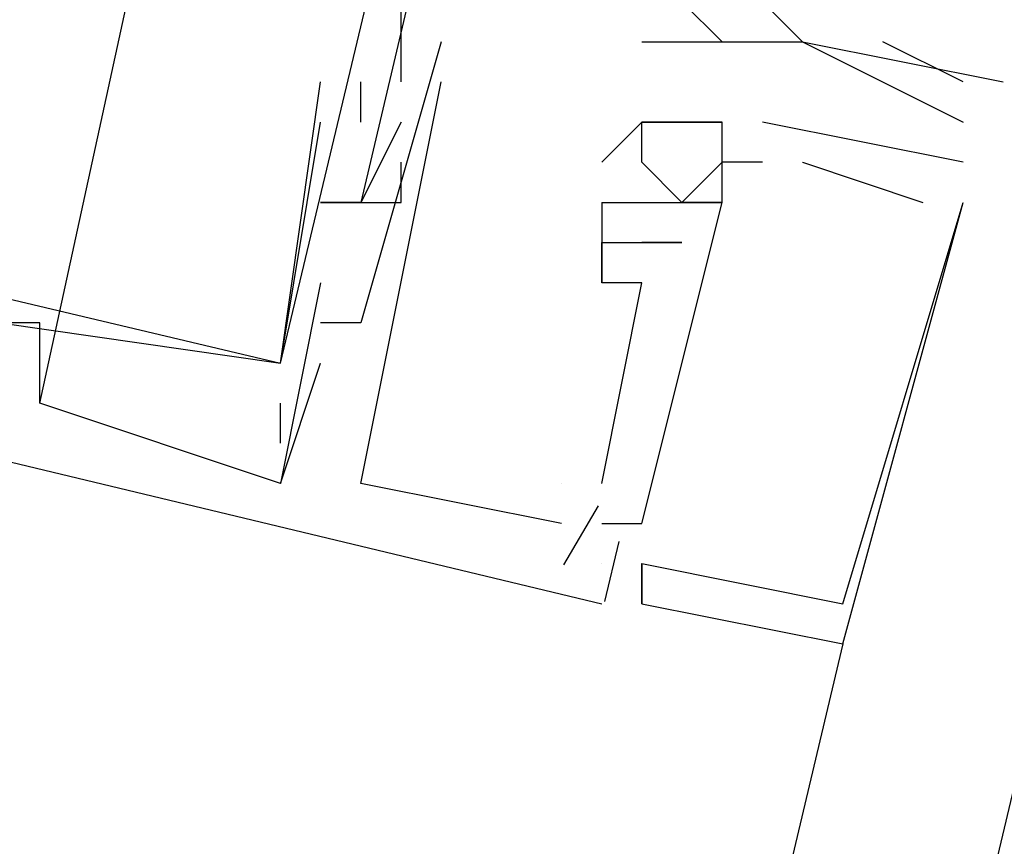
# Model space of a CAD drawing. Header units: feet. Extents: x -79 to 198, y -22 to 181.
# Tile 513 of 656: x 121.393 to 121.72, y 90.564 to 90.839. Entities that reach past the tile are written whole.
import ezdxf

# ---------------------------------------------------------------- set-up
doc = ezdxf.new("R2010")
doc.units = ezdxf.units.FT
doc.layers.add('A-LINEA', color=7, linetype='CONTINUOUS')

msp = doc.modelspace()

# ---------------------------------------------------------------- linework, layer by layer
at = {"layer": 'A-LINEA'}
for p, q in [((121.4, 90.7111), (121.4667, 91.0178)), ((121.4, 90.7111), (121.4667, 91.0178)), ((121.4, 90.7111), (121.4667, 91.0178)), ((121.4, 90.7111), (121.4667, 91.0178)), ((121.4, 90.7111), (121.4667, 91.0178)), ((121.4, 90.7111), (121.4667, 91.0178)), ((121.48, 90.7244), (121.5467, 91.0044)), ((121.48, 90.7244), (121.5467, 91.0044)), ((121.48, 90.7244), (121.5467, 91.0044)), ((121.48, 90.7244), (121.5467, 91.0044)), ((121.48, 90.7244), (121.5467, 91.0044)), ((121.48, 90.7244), (121.5467, 91.0044)), ((121.52, 90.8178), (121.52, 90.8578)), ((121.52, 90.8178), (121.52, 90.8578)), ((121.52, 90.8178), (121.52, 90.8578)), ((121.52, 90.8178), (121.52, 90.8578)), ((121.52, 90.8178), (121.52, 90.8578)), ((121.52, 90.8178), (121.52, 90.8578)), ((121.5333, 90.8311), (121.5333, 90.8311)), ((121.5333, 90.8311), (121.5333, 90.8311)), ((121.5333, 90.8311), (121.5333, 90.8311)), ((121.5333, 90.8311), (121.5333, 90.8311)), ((121.5333, 90.8311), (121.5333, 90.8311)), ((121.5333, 90.8311), (121.5333, 90.8311)), ((121.6, 90.8311), (121.6, 90.8311)), ((121.6, 90.8311), (121.6, 90.8311)), ((121.6133, 90.8311), (121.6133, 90.8311)), ((121.6133, 90.8311), (121.6133, 90.8311)), ((121.6267, 90.8311), (121.6267, 90.8311)), ((121.6267, 90.8311), (121.6267, 90.8311)), ((121.64, 90.8311), (121.64, 90.8311)), ((121.64, 90.8311), (121.64, 90.8311)), ((121.6533, 90.8311), (121.6533, 90.8311)), ((121.6533, 90.8311), (121.6533, 90.8311)), ((121.6533, 90.8311), (121.6533, 90.8311)), ((121.6533, 90.8311), (121.6533, 90.8311)), ((121.6533, 90.8311), (121.6533, 90.8311)), ((121.6533, 90.8311), (121.6533, 90.8311)), ((121.4933, 90.8178), (121.4933, 90.8178)), ((121.4933, 90.8178), (121.4933, 90.8178)), ((121.4933, 90.8178), (121.4933, 90.8178)), ((121.4933, 90.8178), (121.4933, 90.8178)), ((121.4933, 90.8178), (121.4933, 90.8178)), ((121.4933, 90.8178), (121.4933, 90.8178)), ((121.5067, 90.8044), (121.5067, 90.8178)), ((121.5067, 90.8178), (121.5067, 90.8178)), ((121.5067, 90.8044), (121.5067, 90.8178)), ((121.5067, 90.8178), (121.5067, 90.8178)), ((121.5067, 90.8044), (121.5067, 90.8178)), ((121.5067, 90.8178), (121.5067, 90.8178)), ((121.5067, 90.8044), (121.5067, 90.8178)), ((121.5067, 90.8178), (121.5067, 90.8178)), ((121.5067, 90.8044), (121.5067, 90.8178)), ((121.5067, 90.8178), (121.5067, 90.8178)), ((121.5067, 90.8044), (121.5067, 90.8178)), ((121.5067, 90.8178), (121.5067, 90.8178)), ((121.52, 90.8178), (121.52, 90.8178)), ((121.52, 90.8178), (121.52, 90.8178)), ((121.52, 90.8178), (121.52, 90.8178)), ((121.52, 90.8178), (121.52, 90.8178)), ((121.52, 90.8178), (121.52, 90.8178)), ((121.52, 90.8178), (121.52, 90.8178)), ((121.5333, 90.8178), (121.5333, 90.8178)), ((121.5333, 90.8178), (121.5333, 90.8178)), ((121.5333, 90.8178), (121.5333, 90.8178)), ((121.5333, 90.8178), (121.5333, 90.8178)), ((121.5333, 90.8178), (121.5333, 90.8178)), ((121.5333, 90.8178), (121.5333, 90.8178)), ((121.72, 90.8178), (121.72, 90.8178)), ((121.72, 90.8178), (121.72, 90.8178)), ((121.48, 90.7244), (121.4933, 90.8044)), ((121.48, 90.7244), (121.4933, 90.8044)), ((121.48, 90.7244), (121.4933, 90.8044)), ((121.48, 90.7244), (121.4933, 90.8044)), ((121.48, 90.7244), (121.4933, 90.8044)), ((121.48, 90.7244), (121.4933, 90.8044)), ((121.4933, 90.8044), (121.4933, 90.8044)), ((121.4933, 90.8044), (121.4933, 90.8044)), ((121.4933, 90.8044), (121.4933, 90.8044)), ((121.4933, 90.8044), (121.4933, 90.8044)), ((121.4933, 90.8044), (121.4933, 90.8044)), ((121.4933, 90.8044), (121.4933, 90.8044)), ((121.5067, 90.8044), (121.5067, 90.8044)), ((121.5067, 90.8044), (121.5067, 90.8044)), ((121.5067, 90.8044), (121.5067, 90.8044)), ((121.5067, 90.8044), (121.5067, 90.8044)), ((121.5067, 90.8044), (121.5067, 90.8044)), ((121.5067, 90.8044), (121.5067, 90.8044)), ((121.52, 90.8044), (121.52, 90.8044)), ((121.52, 90.8044), (121.52, 90.8044)), ((121.52, 90.8044), (121.52, 90.8044)), ((121.52, 90.8044), (121.52, 90.8044)), ((121.52, 90.8044), (121.52, 90.8044)), ((121.52, 90.8044), (121.52, 90.8044)), ((121.6, 90.8044), (121.6, 90.8044)), ((121.6, 90.8044), (121.6, 90.8044)), ((121.6, 90.8044), (121.6, 90.8044)), ((121.6, 90.8044), (121.6, 90.8044)), ((121.6, 90.8044), (121.6, 90.8044)), ((121.6, 90.8044), (121.6, 90.8044)), ((121.6, 90.8044), (121.6, 90.8044)), ((121.6, 90.8044), (121.6, 90.8044)), ((121.6, 90.8044), (121.6, 90.8044)), ((121.6, 90.8044), (121.6, 90.8044)), ((121.6, 90.8044), (121.6, 90.8044)), ((121.6, 90.8044), (121.6, 90.8044)), ((121.6133, 90.8044), (121.6133, 90.8044)), ((121.6133, 90.8044), (121.6133, 90.8044)), ((121.6133, 90.8044), (121.6133, 90.8044)), ((121.6133, 90.8044), (121.6133, 90.8044)), ((121.6133, 90.8044), (121.6133, 90.8044)), ((121.6133, 90.8044), (121.6133, 90.8044)), ((121.6267, 90.8044), (121.6267, 90.8044)), ((121.6267, 90.8044), (121.6267, 90.8044)), ((121.6267, 90.8044), (121.6267, 90.8044)), ((121.6267, 90.8044), (121.6267, 90.8044)), ((121.6267, 90.8044), (121.6267, 90.8044)), ((121.6267, 90.8044), (121.6267, 90.8044)), ((121.6267, 90.8044), (121.6267, 90.8044)), ((121.6267, 90.8044), (121.6267, 90.8044)), ((121.6267, 90.8044), (121.6267, 90.8044)), ((121.6267, 90.8044), (121.6267, 90.8044)), ((121.6267, 90.8044), (121.6267, 90.8044)), ((121.6267, 90.8044), (121.6267, 90.8044)), ((121.7067, 90.7911), (121.64, 90.8044)), ((121.64, 90.8044), (121.64, 90.8044)), ((121.64, 90.8044), (121.64, 90.8044)), ((121.7067, 90.7911), (121.64, 90.8044)), ((121.64, 90.8044), (121.64, 90.8044)), ((121.64, 90.8044), (121.64, 90.8044)), ((121.7067, 90.7911), (121.64, 90.8044)), ((121.64, 90.8044), (121.64, 90.8044)), ((121.64, 90.8044), (121.64, 90.8044)), ((121.7067, 90.7911), (121.64, 90.8044)), ((121.64, 90.8044), (121.64, 90.8044)), ((121.64, 90.8044), (121.64, 90.8044)), ((121.7067, 90.7911), (121.64, 90.8044)), ((121.64, 90.8044), (121.64, 90.8044)), ((121.64, 90.8044), (121.64, 90.8044)), ((121.7067, 90.7911), (121.64, 90.8044)), ((121.64, 90.8044), (121.64, 90.8044)), ((121.64, 90.8044), (121.64, 90.8044)), ((121.7067, 90.8044), (121.7067, 90.8044)), ((121.7067, 90.8044), (121.7067, 90.8044)), ((121.52, 90.7911), (121.52, 90.7911)), ((121.52, 90.7911), (121.52, 90.7911)), ((121.52, 90.7911), (121.52, 90.7911)), ((121.52, 90.7911), (121.52, 90.7911)), ((121.52, 90.7911), (121.52, 90.7911)), ((121.52, 90.7911), (121.52, 90.7911)), ((121.5867, 90.7911), (121.5867, 90.7911)), ((121.5867, 90.7911), (121.5867, 90.7911)), ((121.5867, 90.7911), (121.5867, 90.7911)), ((121.5867, 90.7911), (121.5867, 90.7911)), ((121.5867, 90.7911), (121.5867, 90.7911)), ((121.5867, 90.7911), (121.5867, 90.7911)), ((121.6, 90.7911), (121.6, 90.7911)), ((121.6, 90.7911), (121.6, 90.7911)), ((121.6, 90.7911), (121.6, 90.7911)), ((121.6, 90.7911), (121.6, 90.7911)), ((121.6, 90.7911), (121.6, 90.7911)), ((121.6, 90.7911), (121.6, 90.7911)), ((121.6267, 90.7911), (121.6267, 90.7911)), ((121.6267, 90.7911), (121.6267, 90.7911)), ((121.6267, 90.7911), (121.6267, 90.7911)), ((121.6267, 90.7911), (121.6267, 90.7911)), ((121.6267, 90.7911), (121.6267, 90.7911)), ((121.6267, 90.7911), (121.6267, 90.7911)), ((121.6267, 90.7911), (121.6267, 90.7911)), ((121.6267, 90.7911), (121.6267, 90.7911)), ((121.6267, 90.7911), (121.6267, 90.7911)), ((121.6267, 90.7911), (121.6267, 90.7911)), ((121.6267, 90.7911), (121.6267, 90.7911)), ((121.6267, 90.7911), (121.6267, 90.7911)), ((121.64, 90.7911), (121.64, 90.7911)), ((121.64, 90.7911), (121.64, 90.7911)), ((121.64, 90.7911), (121.64, 90.7911)), ((121.64, 90.7911), (121.64, 90.7911)), ((121.64, 90.7911), (121.64, 90.7911)), ((121.64, 90.7911), (121.64, 90.7911)), ((121.64, 90.7911), (121.64, 90.7911)), ((121.64, 90.7911), (121.64, 90.7911)), ((121.64, 90.7911), (121.64, 90.7911)), ((121.64, 90.7911), (121.64, 90.7911)), ((121.64, 90.7911), (121.64, 90.7911)), ((121.64, 90.7911), (121.64, 90.7911)), ((121.64, 90.7911), (121.64, 90.7911)), ((121.64, 90.7911), (121.64, 90.7911)), ((121.64, 90.7911), (121.64, 90.7911)), ((121.64, 90.7911), (121.64, 90.7911)), ((121.64, 90.7911), (121.64, 90.7911)), ((121.64, 90.7911), (121.64, 90.7911)), ((121.6533, 90.7911), (121.6533, 90.7911)), ((121.6533, 90.7911), (121.6533, 90.7911)), ((121.6533, 90.7911), (121.6533, 90.7911)), ((121.6533, 90.7911), (121.6533, 90.7911)), ((121.6533, 90.7911), (121.6533, 90.7911)), ((121.6533, 90.7911), (121.6533, 90.7911)), ((121.7067, 90.7911), (121.7067, 90.7911)), ((121.7067, 90.7911), (121.7067, 90.7911)), ((121.7067, 90.7911), (121.7067, 90.7911)), ((121.7067, 90.7911), (121.7067, 90.7911)), ((121.7067, 90.7911), (121.7067, 90.7911)), ((121.7067, 90.7911), (121.7067, 90.7911)), ((121.4933, 90.7778), (121.4933, 90.7778)), ((121.4933, 90.7778), (121.4933, 90.7778)), ((121.4933, 90.7778), (121.4933, 90.7778)), ((121.4933, 90.7778), (121.4933, 90.7778)), ((121.4933, 90.7778), (121.4933, 90.7778)), ((121.4933, 90.7778), (121.4933, 90.7778)), ((121.5067, 90.7778), (121.5067, 90.7778)), ((121.5067, 90.7778), (121.5067, 90.7778)), ((121.5067, 90.7778), (121.5067, 90.7778)), ((121.5067, 90.7778), (121.5067, 90.7778)), ((121.5067, 90.7778), (121.5067, 90.7778)), ((121.5067, 90.7778), (121.5067, 90.7778)), ((121.5067, 90.7778), (121.5067, 90.7778)), ((121.5067, 90.7778), (121.5067, 90.7778)), ((121.5067, 90.7778), (121.5067, 90.7778)), ((121.5067, 90.7778), (121.5067, 90.7778)), ((121.5067, 90.7778), (121.5067, 90.7778)), ((121.5067, 90.7778), (121.5067, 90.7778)), ((121.5067, 90.7778), (121.5067, 90.7778)), ((121.5067, 90.7778), (121.5067, 90.7778)), ((121.5067, 90.7778), (121.5067, 90.7778)), ((121.5067, 90.7778), (121.5067, 90.7778)), ((121.5067, 90.7778), (121.5067, 90.7778)), ((121.5067, 90.7778), (121.5067, 90.7778)), ((121.52, 90.7778), (121.52, 90.7778)), ((121.52, 90.7778), (121.52, 90.7778)), ((121.52, 90.7778), (121.52, 90.7778)), ((121.52, 90.7778), (121.52, 90.7778)), ((121.52, 90.7778), (121.52, 90.7778)), ((121.52, 90.7778), (121.52, 90.7778)), ((121.52, 90.7778), (121.52, 90.7778)), ((121.52, 90.7778), (121.52, 90.7778)), ((121.52, 90.7778), (121.52, 90.7778)), ((121.52, 90.7778), (121.52, 90.7778)), ((121.52, 90.7778), (121.52, 90.7778)), ((121.52, 90.7778), (121.52, 90.7778)), ((121.5867, 90.7778), (121.5867, 90.7511)), ((121.5867, 90.7778), (121.5867, 90.7778)), ((121.5867, 90.7778), (121.5867, 90.7778)), ((121.5867, 90.7778), (121.5867, 90.7511)), ((121.5867, 90.7778), (121.5867, 90.7778)), ((121.5867, 90.7778), (121.5867, 90.7778)), ((121.5867, 90.7778), (121.5867, 90.7511)), ((121.5867, 90.7778), (121.5867, 90.7778)), ((121.5867, 90.7778), (121.5867, 90.7778)), ((121.5867, 90.7778), (121.5867, 90.7511)), ((121.5867, 90.7778), (121.5867, 90.7778)), ((121.5867, 90.7778), (121.5867, 90.7778)), ((121.5867, 90.7778), (121.5867, 90.7511)), ((121.5867, 90.7778), (121.5867, 90.7778)), ((121.5867, 90.7778), (121.5867, 90.7778)), ((121.5867, 90.7778), (121.5867, 90.7511)), ((121.5867, 90.7778), (121.5867, 90.7778)), ((121.5867, 90.7778), (121.5867, 90.7778)), ((121.6, 90.7778), (121.6, 90.7778)), ((121.6, 90.7778), (121.6, 90.7778)), ((121.6, 90.7778), (121.6, 90.7778)), ((121.6, 90.7778), (121.6, 90.7778)), ((121.6, 90.7778), (121.6, 90.7778)), ((121.6, 90.7778), (121.6, 90.7778)), ((121.6, 90.7778), (121.6, 90.7778)), ((121.6, 90.7778), (121.6, 90.7778)), ((121.6, 90.7778), (121.6, 90.7778)), ((121.6, 90.7778), (121.6, 90.7778)), ((121.6, 90.7778), (121.6, 90.7778)), ((121.6, 90.7778), (121.6, 90.7778)), ((121.6, 90.7778), (121.6, 90.7778)), ((121.6, 90.7778), (121.6, 90.7778)), ((121.6, 90.7778), (121.6, 90.7778)), ((121.6, 90.7778), (121.6, 90.7778)), ((121.6, 90.7778), (121.6, 90.7778)), ((121.6, 90.7778), (121.6, 90.7778)), ((121.6133, 90.7778), (121.6133, 90.7778)), ((121.6133, 90.7778), (121.6133, 90.7778)), ((121.6133, 90.7778), (121.6133, 90.7778)), ((121.6133, 90.7778), (121.6133, 90.7778)), ((121.6133, 90.7778), (121.6133, 90.7778)), ((121.6133, 90.7778), (121.6133, 90.7778)), ((121.6133, 90.7778), (121.6133, 90.7778)), ((121.6133, 90.7778), (121.6133, 90.7778)), ((121.6133, 90.7778), (121.6133, 90.7778)), ((121.6133, 90.7778), (121.6133, 90.7778)), ((121.6133, 90.7778), (121.6133, 90.7778)), ((121.6133, 90.7778), (121.6133, 90.7778)), ((121.6133, 90.7778), (121.6133, 90.7778)), ((121.6133, 90.7778), (121.6133, 90.7778)), ((121.6133, 90.7778), (121.6133, 90.7778)), ((121.6133, 90.7778), (121.6133, 90.7778)), ((121.6133, 90.7778), (121.6133, 90.7778)), ((121.6133, 90.7778), (121.6133, 90.7778)), ((121.6267, 90.7778), (121.6267, 90.7778)), ((121.6267, 90.7778), (121.6267, 90.7778)), ((121.6267, 90.7778), (121.6267, 90.7778)), ((121.6267, 90.7778), (121.6267, 90.7778)), ((121.6267, 90.7778), (121.6267, 90.7778)), ((121.6267, 90.7778), (121.6267, 90.7778)), ((121.6267, 90.7778), (121.6267, 90.7778)), ((121.6267, 90.7778), (121.6267, 90.7778)), ((121.6267, 90.7778), (121.6267, 90.7778)), ((121.6267, 90.7778), (121.6267, 90.7778)), ((121.6267, 90.7778), (121.6267, 90.7778)), ((121.6267, 90.7778), (121.6267, 90.7778)), ((121.6933, 90.7778), (121.6933, 90.7778)), ((121.6933, 90.7778), (121.6933, 90.7778)), ((121.6933, 90.7778), (121.6933, 90.7778)), ((121.6933, 90.7778), (121.6933, 90.7778)), ((121.6933, 90.7778), (121.6933, 90.7778)), ((121.6933, 90.7778), (121.6933, 90.7778)), ((121.7067, 90.7778), (121.7067, 90.7778)), ((121.7067, 90.7778), (121.7067, 90.7778)), ((121.7067, 90.7778), (121.7067, 90.7778)), ((121.7067, 90.7778), (121.7067, 90.7778)), ((121.7067, 90.7778), (121.7067, 90.7778)), ((121.7067, 90.7778), (121.7067, 90.7778)), ((121.7067, 90.7778), (121.7067, 90.7778)), ((121.7067, 90.7778), (121.7067, 90.7778)), ((121.7067, 90.7778), (121.7067, 90.7778)), ((121.7067, 90.7778), (121.7067, 90.7778)), ((121.7067, 90.7778), (121.7067, 90.7778)), ((121.7067, 90.7778), (121.7067, 90.7778)), ((121.5867, 90.7644), (121.6, 90.7644)), ((121.5867, 90.7644), (121.5867, 90.7644)), ((121.5867, 90.7644), (121.5867, 90.7644)), ((121.5867, 90.7644), (121.6, 90.7644)), ((121.5867, 90.7644), (121.5867, 90.7644)), ((121.5867, 90.7644), (121.5867, 90.7644)), ((121.5867, 90.7644), (121.6, 90.7644)), ((121.5867, 90.7644), (121.5867, 90.7644)), ((121.5867, 90.7644), (121.5867, 90.7644)), ((121.5867, 90.7644), (121.6, 90.7644)), ((121.5867, 90.7644), (121.5867, 90.7644)), ((121.5867, 90.7644), (121.5867, 90.7644)), ((121.5867, 90.7644), (121.6, 90.7644)), ((121.5867, 90.7644), (121.5867, 90.7644)), ((121.5867, 90.7644), (121.5867, 90.7644)), ((121.5867, 90.7644), (121.6, 90.7644)), ((121.5867, 90.7644), (121.5867, 90.7644)), ((121.5867, 90.7644), (121.5867, 90.7644)), ((121.6, 90.7644), (121.6, 90.7644)), ((121.6, 90.7644), (121.6, 90.7644)), ((121.6, 90.7644), (121.6, 90.7644)), ((121.6, 90.7644), (121.6, 90.7644)), ((121.6, 90.7644), (121.6, 90.7644)), ((121.6, 90.7644), (121.6, 90.7644)), ((121.6, 90.7644), (121.6, 90.7644)), ((121.6, 90.7644), (121.6, 90.7644)), ((121.6, 90.7644), (121.6, 90.7644)), ((121.6, 90.7644), (121.6, 90.7644)), ((121.6, 90.7644), (121.6, 90.7644)), ((121.6, 90.7644), (121.6, 90.7644)), ((121.6, 90.7644), (121.6, 90.7644)), ((121.6, 90.7644), (121.6, 90.7644)), ((121.6, 90.7644), (121.6, 90.7644)), ((121.6, 90.7644), (121.6, 90.7644)), ((121.6, 90.7644), (121.6, 90.7644)), ((121.6, 90.7644), (121.6, 90.7644)), ((121.6, 90.7644), (121.6, 90.7644)), ((121.6, 90.7644), (121.6, 90.7644)), ((121.6, 90.7644), (121.6, 90.7644)), ((121.6, 90.7644), (121.6, 90.7644)), ((121.6, 90.7644), (121.6, 90.7644)), ((121.6, 90.7644), (121.6, 90.7644)), ((121.6133, 90.7644), (121.6133, 90.7644)), ((121.6133, 90.7644), (121.6133, 90.7644)), ((121.6133, 90.7644), (121.6133, 90.7644)), ((121.6133, 90.7644), (121.6133, 90.7644)), ((121.6133, 90.7644), (121.6133, 90.7644)), ((121.6133, 90.7644), (121.6133, 90.7644)), ((121.6133, 90.7644), (121.6133, 90.7644)), ((121.6133, 90.7644), (121.6133, 90.7644)), ((121.6133, 90.7644), (121.6133, 90.7644)), ((121.6133, 90.7644), (121.6133, 90.7644)), ((121.6133, 90.7644), (121.6133, 90.7644)), ((121.6133, 90.7644), (121.6133, 90.7644)), ((121.4933, 90.7511), (121.4933, 90.7511)), ((121.4933, 90.7511), (121.4933, 90.7511)), ((121.4933, 90.7511), (121.4933, 90.7511)), ((121.4933, 90.7511), (121.4933, 90.7511)), ((121.4933, 90.7511), (121.4933, 90.7511)), ((121.4933, 90.7511), (121.4933, 90.7511)), ((121.5867, 90.6844), (121.6, 90.7511)), ((121.5867, 90.7511), (121.5867, 90.7511)), ((121.5867, 90.7511), (121.5867, 90.7511)), ((121.5867, 90.6844), (121.6, 90.7511)), ((121.5867, 90.7511), (121.5867, 90.7511)), ((121.5867, 90.7511), (121.5867, 90.7511)), ((121.5867, 90.6844), (121.6, 90.7511)), ((121.5867, 90.7511), (121.5867, 90.7511)), ((121.5867, 90.7511), (121.5867, 90.7511)), ((121.5867, 90.6844), (121.6, 90.7511)), ((121.5867, 90.7511), (121.5867, 90.7511)), ((121.5867, 90.7511), (121.5867, 90.7511)), ((121.5867, 90.6844), (121.6, 90.7511)), ((121.5867, 90.7511), (121.5867, 90.7511)), ((121.5867, 90.7511), (121.5867, 90.7511)), ((121.5867, 90.6844), (121.6, 90.7511)), ((121.5867, 90.7511), (121.5867, 90.7511)), ((121.5867, 90.7511), (121.5867, 90.7511)), ((121.6, 90.7511), (121.6, 90.7511)), ((121.6, 90.7511), (121.6, 90.7511)), ((121.6, 90.7511), (121.6, 90.7511)), ((121.6, 90.7511), (121.6, 90.7511)), ((121.6, 90.7511), (121.6, 90.7511)), ((121.6, 90.7511), (121.6, 90.7511)), ((121.6, 90.7511), (121.6, 90.7511)), ((121.6, 90.7511), (121.6, 90.7511)), ((121.6, 90.7511), (121.6, 90.7511)), ((121.6, 90.7511), (121.6, 90.7511)), ((121.6, 90.7511), (121.6, 90.7511)), ((121.6, 90.7511), (121.6, 90.7511)), ((121.4, 90.7378), (121.4, 90.7378)), ((121.4, 90.7378), (121.4, 90.7378)), ((121.4, 90.7378), (121.4, 90.7378)), ((121.4, 90.7378), (121.4, 90.7378)), ((121.4, 90.7378), (121.4, 90.7378)), ((121.4, 90.7378), (121.4, 90.7378)), ((121.4933, 90.7378), (121.4933, 90.7378)), ((121.4933, 90.7378), (121.4933, 90.7378)), ((121.4933, 90.7378), (121.4933, 90.7378)), ((121.4933, 90.7378), (121.4933, 90.7378)), ((121.4933, 90.7378), (121.4933, 90.7378)), ((121.4933, 90.7378), (121.4933, 90.7378)), ((121.5067, 90.7378), (121.5067, 90.7378)), ((121.5067, 90.7378), (121.5067, 90.7378)), ((121.5067, 90.7378), (121.5067, 90.7378)), ((121.5067, 90.7378), (121.5067, 90.7378)), ((121.5067, 90.7378), (121.5067, 90.7378)), ((121.5067, 90.7378), (121.5067, 90.7378)), ((121.48, 90.6844), (121.4933, 90.7244)), ((121.48, 90.7244), (121.48, 90.7244)), ((121.48, 90.7244), (121.48, 90.7244)), ((121.48, 90.7244), (121.48, 90.7244)), ((121.48, 90.6844), (121.4933, 90.7244)), ((121.48, 90.7244), (121.48, 90.7244)), ((121.48, 90.7244), (121.48, 90.7244)), ((121.48, 90.7244), (121.48, 90.7244)), ((121.48, 90.6844), (121.4933, 90.7244)), ((121.48, 90.7244), (121.48, 90.7244)), ((121.48, 90.7244), (121.48, 90.7244)), ((121.48, 90.7244), (121.48, 90.7244)), ((121.48, 90.6844), (121.4933, 90.7244)), ((121.48, 90.7244), (121.48, 90.7244)), ((121.48, 90.7244), (121.48, 90.7244)), ((121.48, 90.7244), (121.48, 90.7244)), ((121.48, 90.6844), (121.4933, 90.7244)), ((121.48, 90.7244), (121.48, 90.7244)), ((121.48, 90.7244), (121.48, 90.7244)), ((121.48, 90.7244), (121.48, 90.7244)), ((121.48, 90.6844), (121.4933, 90.7244)), ((121.48, 90.7244), (121.48, 90.7244)), ((121.48, 90.7244), (121.48, 90.7244)), ((121.48, 90.7244), (121.48, 90.7244)), ((121.4933, 90.7244), (121.4933, 90.7244)), ((121.4933, 90.7244), (121.4933, 90.7244)), ((121.4933, 90.7244), (121.4933, 90.7244)), ((121.4933, 90.7244), (121.4933, 90.7244)), ((121.4933, 90.7244), (121.4933, 90.7244)), ((121.4933, 90.7244), (121.4933, 90.7244)), ((121.4, 90.7111), (121.4, 90.7111)), ((121.4, 90.7111), (121.4, 90.7111)), ((121.4, 90.7111), (121.4, 90.7111)), ((121.4, 90.7111), (121.4, 90.7111)), ((121.4, 90.7111), (121.4, 90.7111)), ((121.4, 90.7111), (121.4, 90.7111)), ((121.48, 90.6978), (121.48, 90.7111)), ((121.48, 90.7111), (121.48, 90.7111)), ((121.48, 90.6978), (121.48, 90.7111)), ((121.48, 90.7111), (121.48, 90.7111)), ((121.48, 90.6978), (121.48, 90.7111)), ((121.48, 90.7111), (121.48, 90.7111)), ((121.48, 90.6978), (121.48, 90.7111)), ((121.48, 90.7111), (121.48, 90.7111)), ((121.48, 90.6978), (121.48, 90.7111)), ((121.48, 90.7111), (121.48, 90.7111)), ((121.48, 90.6978), (121.48, 90.7111)), ((121.48, 90.7111), (121.48, 90.7111)), ((121.48, 90.6978), (121.48, 90.6978)), ((121.48, 90.6978), (121.48, 90.6978)), ((121.48, 90.6978), (121.48, 90.6978)), ((121.48, 90.6978), (121.48, 90.6978)), ((121.48, 90.6978), (121.48, 90.6978)), ((121.48, 90.6978), (121.48, 90.6978)), ((121.48, 90.6844), (121.48, 90.6844)), ((121.48, 90.6844), (121.48, 90.6844)), ((121.48, 90.6844), (121.48, 90.6844)), ((121.48, 90.6844), (121.48, 90.6844)), ((121.48, 90.6844), (121.48, 90.6844)), ((121.48, 90.6844), (121.48, 90.6844)), ((121.48, 90.6844), (121.48, 90.6844)), ((121.48, 90.6844), (121.48, 90.6844)), ((121.48, 90.6844), (121.48, 90.6844)), ((121.48, 90.6844), (121.48, 90.6844)), ((121.48, 90.6844), (121.48, 90.6844)), ((121.48, 90.6844), (121.48, 90.6844)), ((121.48, 90.6844), (121.48, 90.6844)), ((121.48, 90.6844), (121.48, 90.6844)), ((121.48, 90.6844), (121.48, 90.6844)), ((121.48, 90.6844), (121.48, 90.6844)), ((121.48, 90.6844), (121.48, 90.6844)), ((121.48, 90.6844), (121.48, 90.6844)), ((121.5067, 90.6844), (121.5067, 90.6844)), ((121.5067, 90.6844), (121.5067, 90.6844)), ((121.5067, 90.6844), (121.5067, 90.6844)), ((121.5067, 90.6844), (121.5067, 90.6844)), ((121.5067, 90.6844), (121.5067, 90.6844)), ((121.5067, 90.6844), (121.5067, 90.6844)), ((121.5733, 90.6844), (121.5733, 90.6844)), ((121.5733, 90.6844), (121.5733, 90.6844)), ((121.5733, 90.6844), (121.5733, 90.6844)), ((121.5733, 90.6844), (121.5733, 90.6844)), ((121.5733, 90.6844), (121.5733, 90.6844)), ((121.5733, 90.6844), (121.5733, 90.6844)), ((121.5733, 90.6844), (121.5733, 90.6844)), ((121.5733, 90.6844), (121.5733, 90.6844)), ((121.5733, 90.6844), (121.5733, 90.6844)), ((121.5733, 90.6844), (121.5733, 90.6844)), ((121.5733, 90.6844), (121.5733, 90.6844)), ((121.5733, 90.6844), (121.5733, 90.6844)), ((121.5867, 90.6844), (121.5867, 90.6844)), ((121.5867, 90.6844), (121.5867, 90.6844)), ((121.5867, 90.6844), (121.5867, 90.6844)), ((121.5867, 90.6844), (121.5867, 90.6844)), ((121.5867, 90.6844), (121.5867, 90.6844)), ((121.5867, 90.6844), (121.5867, 90.6844)), ((121.5855, 90.6769), (121.5739, 90.6573)), ((121.5855, 90.6769), (121.5739, 90.6573)), ((121.5855, 90.6769), (121.5739, 90.6573)), ((121.5855, 90.6769), (121.5739, 90.6573)), ((121.5855, 90.6769), (121.5739, 90.6573)), ((121.5855, 90.6769), (121.5739, 90.6573)), ((121.5733, 90.6711), (121.5733, 90.6711)), ((121.5733, 90.6711), (121.5733, 90.6711)), ((121.5733, 90.6711), (121.5733, 90.6711)), ((121.5733, 90.6711), (121.5733, 90.6711)), ((121.5733, 90.6711), (121.5733, 90.6711)), ((121.5733, 90.6711), (121.5733, 90.6711)), ((121.5867, 90.6711), (121.5867, 90.6711)), ((121.5867, 90.6711), (121.5867, 90.6711)), ((121.5867, 90.6711), (121.5867, 90.6711)), ((121.5867, 90.6711), (121.5867, 90.6711)), ((121.5867, 90.6711), (121.5867, 90.6711)), ((121.5867, 90.6711), (121.5867, 90.6711)), ((121.6, 90.6711), (121.6, 90.6711)), ((121.6, 90.6711), (121.6, 90.6711)), ((121.6, 90.6711), (121.6, 90.6711)), ((121.6, 90.6711), (121.6, 90.6711)), ((121.6, 90.6711), (121.6, 90.6711)), ((121.6, 90.6711), (121.6, 90.6711)), ((121.6, 90.6711), (121.6, 90.6711)), ((121.6, 90.6711), (121.6, 90.6711)), ((121.6, 90.6711), (121.6, 90.6711)), ((121.6, 90.6711), (121.6, 90.6711)), ((121.6, 90.6711), (121.6, 90.6711)), ((121.6, 90.6711), (121.6, 90.6711)), ((121.6, 90.6711), (121.6, 90.6711)), ((121.6, 90.6711), (121.6, 90.6711)), ((121.6, 90.6711), (121.6, 90.6711)), ((121.6, 90.6711), (121.6, 90.6711)), ((121.6, 90.6711), (121.6, 90.6711)), ((121.6, 90.6711), (121.6, 90.6711)), ((121.5923, 90.6651), (121.5876, 90.6451)), ((121.5923, 90.6651), (121.5876, 90.6451)), ((121.5923, 90.6651), (121.5876, 90.6451)), ((121.5923, 90.6651), (121.5876, 90.6451)), ((121.5923, 90.6651), (121.5876, 90.6451)), ((121.5923, 90.6651), (121.5876, 90.6451)), ((121.5867, 90.6578), (121.5867, 90.6578)), ((121.5867, 90.6578), (121.5867, 90.6578)), ((121.5867, 90.6578), (121.5867, 90.6578)), ((121.5867, 90.6578), (121.5867, 90.6578)), ((121.5867, 90.6578), (121.5867, 90.6578)), ((121.5867, 90.6578), (121.5867, 90.6578)), ((121.5867, 90.6578), (121.5867, 90.6578)), ((121.5867, 90.6578), (121.5867, 90.6578)), ((121.5867, 90.6578), (121.5867, 90.6578)), ((121.5867, 90.6578), (121.5867, 90.6578)), ((121.5867, 90.6578), (121.5867, 90.6578)), ((121.5867, 90.6578), (121.5867, 90.6578)), ((121.6, 90.6444), (121.6, 90.6578)), ((121.6, 90.6578), (121.6, 90.6578)), ((121.6, 90.6578), (121.6, 90.6578)), ((121.6, 90.6578), (121.6, 90.6578)), ((121.6, 90.6444), (121.6, 90.6578)), ((121.6, 90.6578), (121.6, 90.6578)), ((121.6, 90.6578), (121.6, 90.6578)), ((121.6, 90.6578), (121.6, 90.6578)), ((121.6, 90.6444), (121.6, 90.6578)), ((121.6, 90.6578), (121.6, 90.6578)), ((121.6, 90.6578), (121.6, 90.6578)), ((121.6, 90.6578), (121.6, 90.6578)), ((121.6, 90.6444), (121.6, 90.6578)), ((121.6, 90.6578), (121.6, 90.6578)), ((121.6, 90.6578), (121.6, 90.6578)), ((121.6, 90.6578), (121.6, 90.6578)), ((121.6, 90.6444), (121.6, 90.6578)), ((121.6, 90.6578), (121.6, 90.6578)), ((121.6, 90.6578), (121.6, 90.6578)), ((121.6, 90.6578), (121.6, 90.6578)), ((121.6, 90.6444), (121.6, 90.6578)), ((121.6, 90.6578), (121.6, 90.6578)), ((121.6, 90.6578), (121.6, 90.6578)), ((121.6, 90.6578), (121.6, 90.6578)), ((121.5867, 90.6444), (121.5867, 90.6444)), ((121.5867, 90.6444), (121.5867, 90.6444)), ((121.5867, 90.6444), (121.5867, 90.6444)), ((121.5867, 90.6444), (121.5867, 90.6444)), ((121.5867, 90.6444), (121.5867, 90.6444)), ((121.5867, 90.6444), (121.5867, 90.6444)), ((121.6, 90.6444), (121.6, 90.6444)), ((121.6, 90.6444), (121.6, 90.6444)), ((121.6, 90.6444), (121.6, 90.6444)), ((121.6, 90.6444), (121.6, 90.6444)), ((121.6, 90.6444), (121.6, 90.6444)), ((121.6, 90.6444), (121.6, 90.6444)), ((121.6, 90.6444), (121.6, 90.6444)), ((121.6, 90.6444), (121.6, 90.6444)), ((121.6, 90.6444), (121.6, 90.6444)), ((121.6, 90.6444), (121.6, 90.6444)), ((121.6, 90.6444), (121.6, 90.6444)), ((121.6, 90.6444), (121.6, 90.6444)), ((121.6667, 90.6444), (121.6667, 90.6444)), ((121.6667, 90.6444), (121.6667, 90.6444)), ((121.6667, 90.6444), (121.6667, 90.6444)), ((121.6667, 90.6444), (121.6667, 90.6444)), ((121.6667, 90.6444), (121.6667, 90.6444)), ((121.6667, 90.6444), (121.6667, 90.6444)), ((121.6667, 90.6311), (120.0267, 83.6978)), ((121.6667, 90.6311), (120.0267, 83.6978)), ((121.6667, 90.6311), (121.6667, 90.6311)), ((121.6667, 90.6311), (121.6667, 90.6311)), ((121.6667, 90.6311), (121.6667, 90.6311)), ((121.6667, 90.6311), (121.6667, 90.6311)), ((121.6667, 90.6311), (121.6667, 90.6311)), ((121.6667, 90.6311), (121.6667, 90.6311))]:
    msp.add_line(p, q, dxfattribs=at)
for points in [[(117.0933, 59.0178), (114.4, 59.6578), (118.2, 75.6978), (122, 91.7511), (124.68, 91.1111)], [(117.0933, 59.0178), (114.4, 59.6578), (118.2, 75.6978), (122, 91.7511), (124.68, 91.1111)], [(121.56, 91.0044), (121.5067, 90.7778), (121.4933, 90.7778), (121.5067, 90.7778)], [(121.56, 91.0044), (121.5067, 90.7778), (121.4933, 90.7778), (121.5067, 90.7778)], [(121.56, 91.0044), (121.5067, 90.7778), (121.4933, 90.7778), (121.5067, 90.7778)], [(121.56, 91.0044), (121.5067, 90.7778), (121.4933, 90.7778), (121.5067, 90.7778)], [(121.56, 91.0044), (121.5067, 90.7778), (121.4933, 90.7778), (121.5067, 90.7778)], [(121.56, 91.0044), (121.5067, 90.7778), (121.4933, 90.7778), (121.5067, 90.7778)], [(120.9733, 90.9511), (120.9733, 90.9644), (120.9467, 90.9644), (120.92, 90.8044), (121.5867, 90.6444)], [(120.9733, 90.9511), (120.9733, 90.9644), (120.9467, 90.9644), (120.92, 90.8044), (121.5867, 90.6444)], [(120.9733, 90.9511), (120.9733, 90.9644), (120.9467, 90.9644), (120.92, 90.8044), (121.5867, 90.6444)], [(120.9733, 90.9511), (120.9733, 90.9644), (120.9467, 90.9644), (120.92, 90.8044), (121.5867, 90.6444)], [(120.9733, 90.9511), (120.9733, 90.9644), (120.9467, 90.9644), (120.92, 90.8044), (121.5867, 90.6444)], [(120.9733, 90.9511), (120.9733, 90.9644), (120.9467, 90.9644), (120.92, 90.8044), (121.5867, 90.6444)], [(120.9733, 90.8311), (120.9867, 90.9244), (121, 90.9378), (120.9733, 90.8444), (121.48, 90.7244), (121.4933, 90.8178), (121.4933, 90.8178)], [(120.9733, 90.8311), (120.9867, 90.9244), (121, 90.9378), (120.9733, 90.8444), (121.48, 90.7244), (121.4933, 90.8178), (121.4933, 90.8178)], [(120.9733, 90.8311), (120.9867, 90.9244), (121, 90.9378), (120.9733, 90.8444), (121.48, 90.7244), (121.4933, 90.8178), (121.4933, 90.8178)], [(120.9733, 90.8311), (120.9867, 90.9244), (121, 90.9378), (120.9733, 90.8444), (121.48, 90.7244), (121.4933, 90.8178), (121.4933, 90.8178)], [(120.9733, 90.8311), (120.9867, 90.9244), (121, 90.9378), (120.9733, 90.8444), (121.48, 90.7244), (121.4933, 90.8178), (121.4933, 90.8178)], [(120.9733, 90.8311), (120.9867, 90.9244), (121, 90.9378), (120.9733, 90.8444), (121.48, 90.7244), (121.4933, 90.8178), (121.4933, 90.8178)], [(121.6267, 90.8311), (121.6133, 90.8444), (121.6133, 90.8578)], [(121.6267, 90.8311), (121.6133, 90.8444), (121.6133, 90.8578)], [(121.64, 90.8578), (121.64, 90.8444), (121.64, 90.8444), (121.6533, 90.8311)], [(121.64, 90.8578), (121.64, 90.8444), (121.64, 90.8444), (121.6533, 90.8311)], [(120.9467, 90.8178), (120.9467, 90.8178), (120.9467, 90.8311), (120.9733, 90.8178), (120.9733, 90.8311), (121.3733, 90.7378), (121.3733, 90.7244), (121.3867, 90.7244), (121.3867, 90.7378), (121.48, 90.7244)], [(120.9467, 90.8178), (120.9467, 90.8178), (120.9467, 90.8311), (120.9733, 90.8178), (120.9733, 90.8311), (121.3733, 90.7378), (121.3733, 90.7244), (121.3867, 90.7244), (121.3867, 90.7378), (121.48, 90.7244)], [(120.9467, 90.8178), (120.9467, 90.8178), (120.9467, 90.8311), (120.9733, 90.8178), (120.9733, 90.8311), (121.3733, 90.7378), (121.3733, 90.7244), (121.3867, 90.7244), (121.3867, 90.7378), (121.48, 90.7244)], [(120.9467, 90.8178), (120.9467, 90.8178), (120.9467, 90.8311), (120.9733, 90.8178), (120.9733, 90.8311), (121.3733, 90.7378), (121.3733, 90.7244), (121.3867, 90.7244), (121.3867, 90.7378), (121.48, 90.7244)], [(120.9467, 90.8178), (120.9467, 90.8178), (120.9467, 90.8311), (120.9733, 90.8178), (120.9733, 90.8311), (121.3733, 90.7378), (121.3733, 90.7244), (121.3867, 90.7244), (121.3867, 90.7378), (121.48, 90.7244)], [(120.9467, 90.8178), (120.9467, 90.8178), (120.9467, 90.8311), (120.9733, 90.8178), (120.9733, 90.8311), (121.3733, 90.7378), (121.3733, 90.7244), (121.3867, 90.7244), (121.3867, 90.7378), (121.48, 90.7244)], [(121.5333, 90.8311), (121.5067, 90.7378), (121.4933, 90.7378)], [(121.5333, 90.8311), (121.5067, 90.7378), (121.4933, 90.7378)], [(121.5333, 90.8311), (121.5067, 90.7378), (121.4933, 90.7378)], [(121.5333, 90.8311), (121.5067, 90.7378), (121.4933, 90.7378)], [(121.5333, 90.8311), (121.5067, 90.7378), (121.4933, 90.7378)], [(121.5333, 90.8311), (121.5067, 90.7378), (121.4933, 90.7378)], [(121.6, 90.8311), (121.6133, 90.8311), (121.64, 90.8311), (121.6533, 90.8311), (121.7067, 90.8044)], [(121.6, 90.8311), (121.6133, 90.8311), (121.64, 90.8311), (121.6533, 90.8311), (121.7067, 90.8044)], [(121.6533, 90.8311), (121.6533, 90.8311), (121.6533, 90.8311), (121.6533, 90.8311), (121.72, 90.8178), (121.72, 90.8178), (121.72, 90.8178)], [(121.6533, 90.8311), (121.6533, 90.8311), (121.6533, 90.8311), (121.6533, 90.8311), (121.72, 90.8178), (121.72, 90.8178), (121.72, 90.8178)], [(121.7067, 90.8178), (121.68, 90.8311), (121.68, 90.8311)], [(121.7067, 90.8178), (121.68, 90.8311), (121.68, 90.8311)], [(121.4933, 90.7511), (121.48, 90.6844), (121.4, 90.7111), (121.4, 90.7378), (121.3867, 90.7378), (121.3867, 90.7244), (121.3867, 90.7111), (120.9333, 90.8178)], [(121.4933, 90.7511), (121.48, 90.6844), (121.4, 90.7111), (121.4, 90.7378), (121.3867, 90.7378), (121.3867, 90.7244), (121.3867, 90.7111), (120.9333, 90.8178)], [(121.4933, 90.7511), (121.48, 90.6844), (121.4, 90.7111), (121.4, 90.7378), (121.3867, 90.7378), (121.3867, 90.7244), (121.3867, 90.7111), (120.9333, 90.8178)], [(121.4933, 90.7511), (121.48, 90.6844), (121.4, 90.7111), (121.4, 90.7378), (121.3867, 90.7378), (121.3867, 90.7244), (121.3867, 90.7111), (120.9333, 90.8178)], [(121.4933, 90.7511), (121.48, 90.6844), (121.4, 90.7111), (121.4, 90.7378), (121.3867, 90.7378), (121.3867, 90.7244), (121.3867, 90.7111), (120.9333, 90.8178)], [(121.4933, 90.7511), (121.48, 90.6844), (121.4, 90.7111), (121.4, 90.7378), (121.3867, 90.7378), (121.3867, 90.7244), (121.3867, 90.7111), (120.9333, 90.8178)], [(121.5733, 90.6711), (121.5067, 90.6844), (121.5333, 90.8178)], [(121.5733, 90.6711), (121.5067, 90.6844), (121.5333, 90.8178)], [(121.5733, 90.6711), (121.5067, 90.6844), (121.5333, 90.8178)], [(121.5733, 90.6711), (121.5067, 90.6844), (121.5333, 90.8178)], [(121.5733, 90.6711), (121.5067, 90.6844), (121.5333, 90.8178)], [(121.5733, 90.6711), (121.5067, 90.6844), (121.5333, 90.8178)], [(121.52, 90.8044), (121.5067, 90.7778), (121.52, 90.7778), (121.52, 90.7911)], [(121.52, 90.8044), (121.5067, 90.7778), (121.52, 90.7778), (121.52, 90.7911)], [(121.52, 90.8044), (121.5067, 90.7778), (121.52, 90.7778), (121.52, 90.7911)], [(121.52, 90.8044), (121.5067, 90.7778), (121.52, 90.7778), (121.52, 90.7911)], [(121.52, 90.8044), (121.5067, 90.7778), (121.52, 90.7778), (121.52, 90.7911)], [(121.52, 90.8044), (121.5067, 90.7778), (121.52, 90.7778), (121.52, 90.7911)], [(121.64, 90.7911), (121.6267, 90.7911), (121.6267, 90.8044), (121.6133, 90.8044), (121.6, 90.8044), (121.5867, 90.7911)], [(121.64, 90.7911), (121.6267, 90.7911), (121.6267, 90.8044), (121.6133, 90.8044), (121.6, 90.8044), (121.5867, 90.7911)], [(121.64, 90.7911), (121.6267, 90.7911), (121.6267, 90.8044), (121.6133, 90.8044), (121.6, 90.8044), (121.5867, 90.7911)], [(121.64, 90.7911), (121.6267, 90.7911), (121.6267, 90.8044), (121.6133, 90.8044), (121.6, 90.8044), (121.5867, 90.7911)], [(121.64, 90.7911), (121.6267, 90.7911), (121.6267, 90.8044), (121.6133, 90.8044), (121.6, 90.8044), (121.5867, 90.7911)], [(121.64, 90.7911), (121.6267, 90.7911), (121.6267, 90.8044), (121.6133, 90.8044), (121.6, 90.8044), (121.5867, 90.7911)], [(121.64, 90.7911), (121.64, 90.7911), (121.6267, 90.7911), (121.6267, 90.7911), (121.6133, 90.7778), (121.6, 90.7911), (121.6, 90.8044), (121.6267, 90.8044)], [(121.64, 90.7911), (121.64, 90.7911), (121.6267, 90.7911), (121.6267, 90.7911), (121.6133, 90.7778), (121.6, 90.7911), (121.6, 90.8044), (121.6267, 90.8044)], [(121.64, 90.7911), (121.64, 90.7911), (121.6267, 90.7911), (121.6267, 90.7911), (121.6133, 90.7778), (121.6, 90.7911), (121.6, 90.8044), (121.6267, 90.8044)], [(121.64, 90.7911), (121.64, 90.7911), (121.6267, 90.7911), (121.6267, 90.7911), (121.6133, 90.7778), (121.6, 90.7911), (121.6, 90.8044), (121.6267, 90.8044)], [(121.64, 90.7911), (121.64, 90.7911), (121.6267, 90.7911), (121.6267, 90.7911), (121.6133, 90.7778), (121.6, 90.7911), (121.6, 90.8044), (121.6267, 90.8044)], [(121.64, 90.7911), (121.64, 90.7911), (121.6267, 90.7911), (121.6267, 90.7911), (121.6133, 90.7778), (121.6, 90.7911), (121.6, 90.8044), (121.6267, 90.8044)], [(121.5867, 90.7778), (121.5867, 90.7778), (121.6, 90.7778), (121.6, 90.7778), (121.6, 90.7778), (121.6133, 90.7778), (121.6133, 90.7778), (121.6267, 90.7778), (121.6267, 90.7911)], [(121.5867, 90.7778), (121.5867, 90.7778), (121.6, 90.7778), (121.6, 90.7778), (121.6, 90.7778), (121.6133, 90.7778), (121.6133, 90.7778), (121.6267, 90.7778), (121.6267, 90.7911)], [(121.5867, 90.7778), (121.5867, 90.7778), (121.6, 90.7778), (121.6, 90.7778), (121.6, 90.7778), (121.6133, 90.7778), (121.6133, 90.7778), (121.6267, 90.7778), (121.6267, 90.7911)], [(121.5867, 90.7778), (121.5867, 90.7778), (121.6, 90.7778), (121.6, 90.7778), (121.6, 90.7778), (121.6133, 90.7778), (121.6133, 90.7778), (121.6267, 90.7778), (121.6267, 90.7911)], [(121.5867, 90.7778), (121.5867, 90.7778), (121.6, 90.7778), (121.6, 90.7778), (121.6, 90.7778), (121.6133, 90.7778), (121.6133, 90.7778), (121.6267, 90.7778), (121.6267, 90.7911)], [(121.5867, 90.7778), (121.5867, 90.7778), (121.6, 90.7778), (121.6, 90.7778), (121.6, 90.7778), (121.6133, 90.7778), (121.6133, 90.7778), (121.6267, 90.7778), (121.6267, 90.7911)], [(121.6533, 90.7911), (121.6533, 90.7911), (121.6533, 90.7911), (121.6933, 90.7778), (121.6933, 90.7778)], [(121.6533, 90.7911), (121.6533, 90.7911), (121.6533, 90.7911), (121.6933, 90.7778), (121.6933, 90.7778)], [(121.6533, 90.7911), (121.6533, 90.7911), (121.6533, 90.7911), (121.6933, 90.7778), (121.6933, 90.7778)], [(121.6533, 90.7911), (121.6533, 90.7911), (121.6533, 90.7911), (121.6933, 90.7778), (121.6933, 90.7778)], [(121.6533, 90.7911), (121.6533, 90.7911), (121.6533, 90.7911), (121.6933, 90.7778), (121.6933, 90.7778)], [(121.6533, 90.7911), (121.6533, 90.7911), (121.6533, 90.7911), (121.6933, 90.7778), (121.6933, 90.7778)], [(121.5867, 90.6711), (121.6, 90.6711), (121.6267, 90.7778), (121.6133, 90.7778)], [(121.5867, 90.6711), (121.6, 90.6711), (121.6267, 90.7778), (121.6133, 90.7778)], [(121.5867, 90.6711), (121.6, 90.6711), (121.6267, 90.7778), (121.6133, 90.7778)], [(121.5867, 90.6711), (121.6, 90.6711), (121.6267, 90.7778), (121.6133, 90.7778)], [(121.5867, 90.6711), (121.6, 90.6711), (121.6267, 90.7778), (121.6133, 90.7778)], [(121.5867, 90.6711), (121.6, 90.6711), (121.6267, 90.7778), (121.6133, 90.7778)], [(121.6, 90.6578), (121.6667, 90.6444), (121.6667, 90.6444), (121.7067, 90.7778)], [(121.6, 90.6578), (121.6, 90.6444), (121.6667, 90.6311), (121.6667, 90.6311), (121.7067, 90.7778)], [(121.6, 90.6578), (121.6667, 90.6444), (121.6667, 90.6444), (121.7067, 90.7778)], [(121.6, 90.6578), (121.6, 90.6444), (121.6667, 90.6311), (121.6667, 90.6311), (121.7067, 90.7778)], [(121.6, 90.6578), (121.6667, 90.6444), (121.6667, 90.6444), (121.7067, 90.7778)], [(121.6, 90.6578), (121.6, 90.6444), (121.6667, 90.6311), (121.6667, 90.6311), (121.7067, 90.7778)], [(121.6, 90.6578), (121.6667, 90.6444), (121.6667, 90.6444), (121.7067, 90.7778)], [(121.6, 90.6578), (121.6, 90.6444), (121.6667, 90.6311), (121.6667, 90.6311), (121.7067, 90.7778)], [(121.6, 90.6578), (121.6667, 90.6444), (121.6667, 90.6444), (121.7067, 90.7778)], [(121.6, 90.6578), (121.6, 90.6444), (121.6667, 90.6311), (121.6667, 90.6311), (121.7067, 90.7778)], [(121.6, 90.6578), (121.6667, 90.6444), (121.6667, 90.6444), (121.7067, 90.7778)], [(121.6, 90.6578), (121.6, 90.6444), (121.6667, 90.6311), (121.6667, 90.6311), (121.7067, 90.7778)], [(121.6, 90.7511), (121.5867, 90.7511), (121.5867, 90.7644), (121.6, 90.7644), (121.6133, 90.7644), (121.6, 90.7644), (121.6133, 90.7644)], [(121.6, 90.7511), (121.5867, 90.7511), (121.5867, 90.7644), (121.6, 90.7644), (121.6133, 90.7644), (121.6, 90.7644), (121.6133, 90.7644)], [(121.6, 90.7511), (121.5867, 90.7511), (121.5867, 90.7644), (121.6, 90.7644), (121.6133, 90.7644), (121.6, 90.7644), (121.6133, 90.7644)], [(121.6, 90.7511), (121.5867, 90.7511), (121.5867, 90.7644), (121.6, 90.7644), (121.6133, 90.7644), (121.6, 90.7644), (121.6133, 90.7644)], [(121.6, 90.7511), (121.5867, 90.7511), (121.5867, 90.7644), (121.6, 90.7644), (121.6133, 90.7644), (121.6, 90.7644), (121.6133, 90.7644)], [(121.6, 90.7511), (121.5867, 90.7511), (121.5867, 90.7644), (121.6, 90.7644), (121.6133, 90.7644), (121.6, 90.7644), (121.6133, 90.7644)]]:
    msp.add_lwpolyline(points, dxfattribs=at)

doc.saveas('drawing.dxf')
